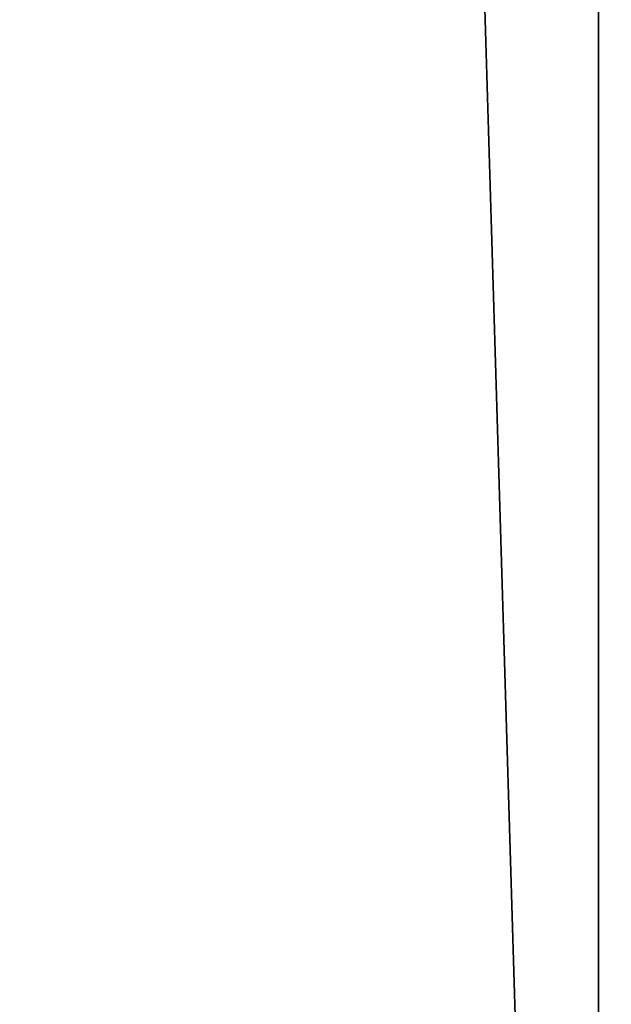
# Model space of a CAD drawing. Header units: millimetres. Extents: x -455 to 455, y -678 to 20.
# Tile 421 of 656: x -3.53 to -2.784, y -44.617 to -43.377. Entities that reach past the tile are written whole.
import ezdxf

# ---------------------------------------------------------------- set-up
doc = ezdxf.new("R2010")
doc.units = ezdxf.units.MM
doc.header["$LTSCALE"] = 65.185185
for name, color, linetype in [('362', 7, 'CONTINUOUS'), ('371', 7, 'CONTINUOUS'), ('373', 7, 'CONTINUOUS')]:
    doc.layers.add(name, color=color, linetype=linetype)

msp = doc.modelspace()

# ---------------------------------------------------------------- linework, layer by layer
at = {"layer": '362', "linetype": 'Continuous'}
for points in [[(-2, -74.7, 19.85), (-2, 0, 19.85), (-4.0572, -6.3538, 19.0336), (-2, -74.7, 19.85)], [(-2, -74.7, 19.85), (-4.0572, -6.3538, 19.0336), (-4.1213, -74.7, 18.9713), (-2, -74.7, 19.85)]]:
    msp.add_3dface(points, dxfattribs=at)
at = {"layer": '371', "linetype": 'Continuous'}
for points in [[(-4.7, -74.2112, -6.3204), (-4.7, -41.7738, -13.3287), (-2.7984, -71.5634, -6.8925), (-4.7, -74.2112, -6.3204)], [(-2.7984, -71.5634, -6.8925), (-4.7, -41.7738, -13.3287), (-2.7996, -71.4458, -6.9179), (-2.7984, -71.5634, -6.8925)], [(-2.7996, -71.4458, -6.9179), (-4.7, -41.7738, -13.3287), (-2.8, -71.3286, -6.9432), (-2.7996, -71.4458, -6.9179)], [(-2.8, -71.3286, -6.9432), (-4.7, -41.7738, -13.3287), (-2.8, -41.7738, -13.3287), (-2.8, -71.3286, -6.9432)]]:
    msp.add_3dface(points, dxfattribs=at)
at = {"layer": '373', "linetype": 'Continuous'}
for points in [[(-2.8, -71.3286, -6.9432), (-2.8, -41.7738, -13.3287), (-2.5911, -41.7559, -13.246), (-2.8, -71.3286, -6.9432)], [(-2.8, -71.3286, -6.9432), (-2.5911, -41.7559, -13.246), (-2.5847, -71.3093, -6.8542), (-2.8, -71.3286, -6.9432)]]:
    msp.add_3dface(points, dxfattribs=at)

doc.saveas('drawing.dxf')
